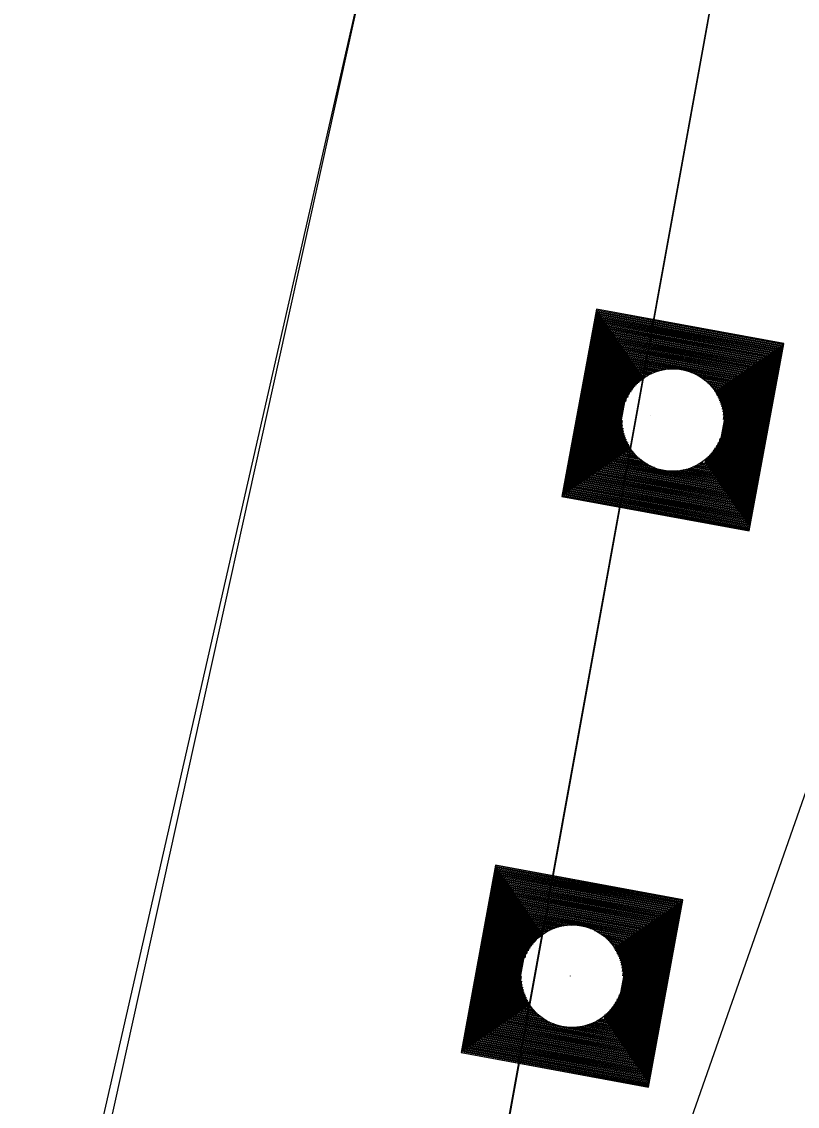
# Model space of a CAD drawing. Extents: x 14104283 to 14120882, y 8635219 to 8671666.
# Drawn here: x 14107738.48 to 14107765.91, y 8638883.31 to 8638921.68 of the extents above; entities that cross this region are included whole.
import ezdxf

# ---------------------------------------------------------------- set-up
doc = ezdxf.new("R2010")
doc.units = 0
for name, color, linetype in [('Default', 7, 'Continuous'), ('dsnCellElements', 7, 'Continuous'), ('dsnNonPlotable', 7, 'Continuous'), ('dsnPaintExistingEdgeLineRightWhite', 7, 'Continuous'), ('dsnStdLabel', 7, 'Continuous'), ('dsnTapePlaceChannelizingYellow', 7, 'Continuous'), ('dsnTapeRemoveChannelizingWhite', 7, 'Continuous')]:
    doc.layers.add(name, color=color, linetype=linetype)

msp = doc.modelspace()

# ---------------------------------------------------------------- linework, layer by layer
at = {"layer": 'Default'}
for p, q in [((14107601.104, 8638246.455), (14107784.411, 8639076.469)), ((14107763.781, 8638927.41), (14107707.571, 8638617.247))]:
    msp.add_line(p, q, dxfattribs=at)
at = {"layer": 'dsnCellElements'}
for centre in [(14107761.509, 8638907.588), (14107757.943, 8638887.908)]:
    msp.add_circle(centre, 1.815, dxfattribs=at)
at = {"layer": 'dsnNonPlotable'}
for p, q in [((14107760.707, 8638907.734), (14107760.706, 8638907.73)), ((14107757.881, 8638887.92), (14107757.88, 8638887.916))]:
    msp.add_line(p, q, dxfattribs=at)
at = {"layer": 'dsnPaintExistingEdgeLineRightWhite'}
msp.add_lwpolyline([(14107752.007, 8638929.681), (14107727.667, 8638822.93), (14107708.895, 8638734.369)], dxfattribs=at)
at = {"layer": 'dsnStdLabel'}
for points in [[(14107764.211, 8638903.663), (14107765.434, 8638910.29), (14107758.808, 8638911.512), (14107757.585, 8638904.886), (14107764.211, 8638903.663)], [(14107764.208, 8638903.664), (14107765.43, 8638910.287), (14107758.811, 8638911.508), (14107757.589, 8638904.889), (14107764.212, 8638903.667)], [(14107764.204, 8638903.665), (14107765.425, 8638910.284), (14107758.813, 8638911.504), (14107757.593, 8638904.892), (14107764.213, 8638903.671)], [(14107764.196, 8638903.821), (14107765.383, 8638910.255), (14107758.843, 8638911.462), (14107757.636, 8638904.921), (14107764.219, 8638903.706)], [(14107764.167, 8638903.864), (14107765.341, 8638910.226), (14107758.872, 8638911.419), (14107757.678, 8638904.95), (14107764.226, 8638903.742)], [(14107764.138, 8638903.906), (14107765.299, 8638910.197), (14107758.901, 8638911.377), (14107757.72, 8638904.979), (14107764.232, 8638903.778)], [(14107764.109, 8638903.948), (14107765.256, 8638910.168), (14107758.93, 8638911.335), (14107757.763, 8638905.008), (14107764.196, 8638903.821)], [(14107764.08, 8638903.99), (14107765.214, 8638910.138), (14107758.959, 8638911.293), (14107757.805, 8638905.038), (14107764.167, 8638903.864)], [(14107764.051, 8638904.033), (14107765.172, 8638910.109), (14107758.988, 8638911.25), (14107757.847, 8638905.067), (14107764.138, 8638903.906)], [(14107764.021, 8638904.075), (14107765.129, 8638910.08), (14107759.017, 8638911.208), (14107757.889, 8638905.096), (14107764.109, 8638903.948)], [(14107763.992, 8638904.117), (14107765.087, 8638910.051), (14107759.046, 8638911.166), (14107757.932, 8638905.125), (14107764.08, 8638903.99)], [(14107763.963, 8638904.16), (14107765.045, 8638910.022), (14107759.075, 8638911.123), (14107757.974, 8638905.154), (14107764.051, 8638904.033)], [(14107763.934, 8638904.202), (14107765.003, 8638909.993), (14107759.105, 8638911.081), (14107758.016, 8638905.183), (14107764.021, 8638904.075)], [(14107763.905, 8638904.244), (14107764.96, 8638909.964), (14107759.134, 8638911.039), (14107758.059, 8638905.212), (14107763.992, 8638904.117)], [(14107763.876, 8638904.286), (14107764.918, 8638909.935), (14107759.163, 8638910.997), (14107758.101, 8638905.241), (14107763.963, 8638904.16)], [(14107763.847, 8638904.329), (14107764.876, 8638909.906), (14107759.192, 8638910.954), (14107758.143, 8638905.27), (14107763.934, 8638904.202)], [(14107763.818, 8638904.371), (14107764.833, 8638909.876), (14107759.221, 8638910.912), (14107758.185, 8638905.3), (14107763.905, 8638904.244)], [(14107763.789, 8638904.413), (14107764.791, 8638909.847), (14107759.25, 8638910.87), (14107758.228, 8638905.329), (14107763.876, 8638904.286)], [(14107763.759, 8638904.456), (14107764.749, 8638909.818), (14107759.279, 8638910.827), (14107758.27, 8638905.358), (14107763.847, 8638904.329)], [(14107763.73, 8638904.498), (14107764.707, 8638909.789), (14107759.308, 8638910.785), (14107758.312, 8638905.387), (14107763.818, 8638904.371)], [(14107763.701, 8638904.54), (14107764.664, 8638909.76), (14107759.337, 8638910.743), (14107758.355, 8638905.416), (14107763.789, 8638904.413)], [(14107763.672, 8638904.582), (14107764.622, 8638909.731), (14107759.367, 8638910.701), (14107758.397, 8638905.445), (14107763.759, 8638904.456)], [(14107763.643, 8638904.625), (14107764.58, 8638909.702), (14107759.396, 8638910.658), (14107758.439, 8638905.474), (14107763.73, 8638904.498)], [(14107763.614, 8638904.667), (14107764.537, 8638909.673), (14107759.425, 8638910.616), (14107758.481, 8638905.503), (14107763.701, 8638904.54)], [(14107763.585, 8638904.709), (14107764.495, 8638909.644), (14107759.454, 8638910.574), (14107758.524, 8638905.532), (14107763.672, 8638904.582)], [(14107763.556, 8638904.752), (14107764.453, 8638909.614), (14107759.483, 8638910.531), (14107758.566, 8638905.561), (14107763.643, 8638904.625)], [(14107763.527, 8638904.794), (14107764.411, 8638909.585), (14107759.512, 8638910.489), (14107758.608, 8638905.591), (14107763.614, 8638904.667)], [(14107763.497, 8638904.836), (14107764.368, 8638909.556), (14107759.541, 8638910.447), (14107758.65, 8638905.62), (14107763.585, 8638904.709)], [(14107763.468, 8638904.878), (14107764.326, 8638909.527), (14107759.57, 8638910.405), (14107758.693, 8638905.649), (14107763.556, 8638904.752)], [(14107763.439, 8638904.921), (14107764.284, 8638909.498), (14107759.599, 8638910.362), (14107758.735, 8638905.678), (14107763.527, 8638904.794)], [(14107763.41, 8638904.963), (14107764.241, 8638909.469), (14107759.629, 8638910.32), (14107758.777, 8638905.707), (14107763.497, 8638904.836)], [(14107763.381, 8638905.005), (14107764.199, 8638909.44), (14107759.658, 8638910.278), (14107758.82, 8638905.736), (14107763.468, 8638904.878)], [(14107763.352, 8638905.048), (14107764.157, 8638909.411), (14107759.687, 8638910.235), (14107758.862, 8638905.765), (14107763.439, 8638904.921)], [(14107763.323, 8638905.09), (14107764.115, 8638909.382), (14107759.716, 8638910.193), (14107758.904, 8638905.794), (14107763.41, 8638904.963)], [(14107763.294, 8638905.132), (14107764.072, 8638909.352), (14107759.745, 8638910.151), (14107758.946, 8638905.823), (14107763.381, 8638905.005)], [(14107763.265, 8638905.174), (14107764.03, 8638909.323), (14107759.774, 8638910.109), (14107758.989, 8638905.853), (14107763.352, 8638905.048)], [(14107763.235, 8638905.217), (14107763.988, 8638909.294), (14107759.803, 8638910.066), (14107759.031, 8638905.882), (14107763.323, 8638905.09)], [(14107763.206, 8638905.259), (14107763.946, 8638909.265), (14107759.832, 8638910.024), (14107759.073, 8638905.911), (14107763.294, 8638905.132)], [(14107763.177, 8638905.301), (14107763.903, 8638909.236), (14107759.861, 8638909.982), (14107759.116, 8638905.94), (14107763.265, 8638905.174)], [(14107763.148, 8638905.344), (14107763.861, 8638909.207), (14107759.891, 8638909.939), (14107759.158, 8638905.969), (14107763.235, 8638905.217)], [(14107763.119, 8638905.386), (14107763.819, 8638909.178), (14107759.92, 8638909.897), (14107759.2, 8638905.998), (14107763.206, 8638905.259)], [(14107763.09, 8638905.428), (14107763.776, 8638909.149), (14107759.949, 8638909.855), (14107759.242, 8638906.027), (14107763.177, 8638905.301)], [(14107763.061, 8638905.47), (14107763.734, 8638909.12), (14107759.978, 8638909.813), (14107759.285, 8638906.056), (14107763.148, 8638905.344)], [(14107763.032, 8638905.513), (14107763.692, 8638909.09), (14107760.007, 8638909.77), (14107759.327, 8638906.085), (14107763.119, 8638905.386)], [(14107763.003, 8638905.555), (14107763.65, 8638909.061), (14107760.036, 8638909.728), (14107759.369, 8638906.115), (14107763.09, 8638905.428)], [(14107762.973, 8638905.597), (14107763.607, 8638909.032), (14107760.065, 8638909.686), (14107759.412, 8638906.144), (14107763.061, 8638905.47)], [(14107761.497, 8638909.385), (14107760.094, 8638909.643), (14107759.836, 8638908.241)], [(14107761.34, 8638909.377), (14107760.123, 8638909.601), (14107759.899, 8638908.385)], [(14107761.222, 8638909.362), (14107760.153, 8638909.559), (14107759.955, 8638908.49)], [(14107761.123, 8638909.343), (14107760.182, 8638909.517), (14107760.008, 8638908.575)], [(14107761.038, 8638909.322), (14107760.211, 8638909.474), (14107760.058, 8638908.647)], [(14107760.961, 8638909.299), (14107760.24, 8638909.432), (14107760.107, 8638908.711)], [(14107760.891, 8638909.275), (14107760.269, 8638909.39), (14107760.154, 8638908.768)], [(14107760.827, 8638909.25), (14107760.298, 8638909.348), (14107760.201, 8638908.819)], [(14107760.767, 8638909.224), (14107760.327, 8638909.305), (14107760.246, 8638908.866)], [(14107760.711, 8638909.198), (14107760.356, 8638909.263), (14107760.291, 8638908.908)], [(14107760.658, 8638909.17), (14107760.385, 8638909.221), (14107760.335, 8638908.948)], [(14107760.608, 8638909.143), (14107760.414, 8638909.178), (14107760.379, 8638908.984)], [(14107763.306, 8638907.601), (14107763.565, 8638909.003), (14107762.163, 8638909.262)], [(14107763.298, 8638907.758), (14107763.523, 8638908.974), (14107762.306, 8638909.198)], [(14107760.561, 8638909.114), (14107760.444, 8638909.136), (14107760.422, 8638909.018)], [(14107760.517, 8638909.086), (14107760.473, 8638909.094), (14107760.465, 8638909.05)], [(14107763.283, 8638907.876), (14107763.48, 8638908.945), (14107762.411, 8638909.142)], [(14107763.264, 8638907.974), (14107763.438, 8638908.916), (14107762.496, 8638909.09)], [(14107763.243, 8638908.06), (14107763.396, 8638908.887), (14107762.569, 8638909.039)], [(14107763.22, 8638908.137), (14107763.354, 8638908.858), (14107762.632, 8638908.991)], [(14107763.196, 8638908.206), (14107763.311, 8638908.828), (14107762.689, 8638908.943)], [(14107763.171, 8638908.271), (14107763.269, 8638908.799), (14107762.74, 8638908.897)], [(14107763.146, 8638908.331), (14107763.227, 8638908.77), (14107762.787, 8638908.851)], [(14107763.119, 8638908.387), (14107763.184, 8638908.741), (14107762.83, 8638908.807)], [(14107763.092, 8638908.439), (14107763.142, 8638908.712), (14107762.869, 8638908.762)], [(14107763.064, 8638908.489), (14107763.1, 8638908.683), (14107762.906, 8638908.719)], [(14107763.036, 8638908.536), (14107763.058, 8638908.654), (14107762.94, 8638908.676)], [(14107763.007, 8638908.581), (14107763.015, 8638908.625), (14107762.971, 8638908.633)], [(14107759.713, 8638907.575), (14107759.454, 8638906.173), (14107760.856, 8638905.914)], [(14107759.721, 8638907.418), (14107759.496, 8638906.202), (14107760.713, 8638905.978)], [(14107759.736, 8638907.3), (14107759.538, 8638906.231), (14107760.608, 8638906.034)], [(14107759.755, 8638907.202), (14107759.581, 8638906.26), (14107760.523, 8638906.086)], [(14107759.776, 8638907.116), (14107759.623, 8638906.289), (14107760.45, 8638906.137)], [(14107759.798, 8638907.039), (14107759.665, 8638906.318), (14107760.386, 8638906.185)], [(14107759.822, 8638906.97), (14107759.708, 8638906.347), (14107760.33, 8638906.233)], [(14107759.847, 8638906.905), (14107759.75, 8638906.377), (14107760.278, 8638906.279)], [(14107762.944, 8638905.64), (14107763.183, 8638906.935)], [(14107759.873, 8638906.845), (14107759.792, 8638906.406), (14107760.232, 8638906.325)], [(14107759.9, 8638906.789), (14107759.834, 8638906.435), (14107760.189, 8638906.369)], [(14107759.927, 8638906.737), (14107759.877, 8638906.464), (14107760.149, 8638906.414)], [(14107759.955, 8638906.687), (14107759.919, 8638906.493), (14107760.113, 8638906.457)], [(14107759.983, 8638906.64), (14107759.961, 8638906.522), (14107760.079, 8638906.5)], [(14107760.012, 8638906.595), (14107760.004, 8638906.551), (14107760.048, 8638906.543)], [(14107762.828, 8638905.809), (14107762.961, 8638906.529)], [(14107762.857, 8638905.766), (14107763.011, 8638906.601)], [(14107762.886, 8638905.724), (14107763.064, 8638906.686)], [(14107762.915, 8638905.682), (14107763.12, 8638906.791)], [(14107762.653, 8638906.062), (14107762.684, 8638906.228)], [(14107762.682, 8638906.02), (14107762.728, 8638906.267)], [(14107762.711, 8638905.978), (14107762.773, 8638906.31)], [(14107762.741, 8638905.936), (14107762.818, 8638906.357)], [(14107762.77, 8638905.893), (14107762.865, 8638906.408)], [(14107762.799, 8638905.851), (14107762.912, 8638906.465)], [(14107761.522, 8638905.791), (14107763.032, 8638905.513)], [(14107761.679, 8638905.799), (14107763.003, 8638905.555)], [(14107761.797, 8638905.814), (14107762.973, 8638905.597)], [(14107761.895, 8638905.833), (14107762.944, 8638905.64)], [(14107761.981, 8638905.854), (14107762.915, 8638905.682)], [(14107762.058, 8638905.877), (14107762.886, 8638905.724)], [(14107762.128, 8638905.901), (14107762.857, 8638905.766)], [(14107762.192, 8638905.926), (14107762.828, 8638905.809)], [(14107762.252, 8638905.952), (14107762.799, 8638905.851)], [(14107762.308, 8638905.978), (14107762.77, 8638905.893)], [(14107762.361, 8638906.006), (14107762.741, 8638905.936)], [(14107762.41, 8638906.033), (14107762.711, 8638905.978)], [(14107762.457, 8638906.062), (14107762.682, 8638906.02)], [(14107762.502, 8638906.09), (14107762.653, 8638906.062)], [(14107760.645, 8638883.984), (14107761.867, 8638890.61), (14107755.241, 8638891.833), (14107754.019, 8638885.207), (14107760.645, 8638883.984)], [(14107760.641, 8638883.985), (14107761.863, 8638890.607), (14107755.244, 8638891.829), (14107754.023, 8638885.21), (14107760.645, 8638883.988)], [(14107760.638, 8638883.985), (14107761.859, 8638890.605), (14107755.247, 8638891.825), (14107754.027, 8638885.213), (14107760.646, 8638883.991)], [(14107760.63, 8638884.142), (14107761.817, 8638890.575), (14107755.276, 8638891.782), (14107754.069, 8638885.242), (14107760.653, 8638884.027)], [(14107760.601, 8638884.184), (14107761.774, 8638890.546), (14107755.305, 8638891.74), (14107754.112, 8638885.271), (14107760.659, 8638884.063)], [(14107760.571, 8638884.226), (14107761.732, 8638890.517), (14107755.334, 8638891.698), (14107754.154, 8638885.3), (14107760.666, 8638884.098)], [(14107760.542, 8638884.269), (14107761.69, 8638890.488), (14107755.363, 8638891.655), (14107754.196, 8638885.329), (14107760.63, 8638884.142)], [(14107760.513, 8638884.311), (14107761.648, 8638890.459), (14107755.393, 8638891.613), (14107754.238, 8638885.358), (14107760.601, 8638884.184)], [(14107760.484, 8638884.353), (14107761.605, 8638890.43), (14107755.422, 8638891.571), (14107754.281, 8638885.387), (14107760.571, 8638884.226)], [(14107760.455, 8638884.396), (14107761.563, 8638890.401), (14107755.451, 8638891.529), (14107754.323, 8638885.416), (14107760.542, 8638884.269)], [(14107760.426, 8638884.438), (14107761.521, 8638890.372), (14107755.48, 8638891.486), (14107754.365, 8638885.445), (14107760.513, 8638884.311)], [(14107760.397, 8638884.48), (14107761.478, 8638890.343), (14107755.509, 8638891.444), (14107754.408, 8638885.475), (14107760.484, 8638884.353)], [(14107760.368, 8638884.522), (14107761.436, 8638890.313), (14107755.538, 8638891.402), (14107754.45, 8638885.504), (14107760.455, 8638884.396)], [(14107760.339, 8638884.565), (14107761.394, 8638890.284), (14107755.567, 8638891.359), (14107754.492, 8638885.533), (14107760.426, 8638884.438)], [(14107760.309, 8638884.607), (14107761.352, 8638890.255), (14107755.596, 8638891.317), (14107754.534, 8638885.562), (14107760.397, 8638884.48)], [(14107760.28, 8638884.649), (14107761.309, 8638890.226), (14107755.625, 8638891.275), (14107754.577, 8638885.591), (14107760.368, 8638884.522)], [(14107760.251, 8638884.692), (14107761.267, 8638890.197), (14107755.655, 8638891.233), (14107754.619, 8638885.62), (14107760.339, 8638884.565)], [(14107760.222, 8638884.734), (14107761.225, 8638890.168), (14107755.684, 8638891.19), (14107754.661, 8638885.649), (14107760.309, 8638884.607)], [(14107760.193, 8638884.776), (14107761.182, 8638890.139), (14107755.713, 8638891.148), (14107754.704, 8638885.678), (14107760.28, 8638884.649)], [(14107760.164, 8638884.818), (14107761.14, 8638890.11), (14107755.742, 8638891.106), (14107754.746, 8638885.707), (14107760.251, 8638884.692)], [(14107760.135, 8638884.861), (14107761.098, 8638890.081), (14107755.771, 8638891.063), (14107754.788, 8638885.737), (14107760.222, 8638884.734)], [(14107760.106, 8638884.903), (14107761.056, 8638890.051), (14107755.8, 8638891.021), (14107754.83, 8638885.766), (14107760.193, 8638884.776)], [(14107760.077, 8638884.945), (14107761.013, 8638890.022), (14107755.829, 8638890.979), (14107754.873, 8638885.795), (14107760.164, 8638884.818)], [(14107760.047, 8638884.988), (14107760.971, 8638889.993), (14107755.858, 8638890.937), (14107754.915, 8638885.824), (14107760.135, 8638884.861)], [(14107760.018, 8638885.03), (14107760.929, 8638889.964), (14107755.887, 8638890.894), (14107754.957, 8638885.853), (14107760.106, 8638884.903)], [(14107759.989, 8638885.072), (14107760.886, 8638889.935), (14107755.917, 8638890.852), (14107754.999, 8638885.882), (14107760.077, 8638884.945)], [(14107759.96, 8638885.114), (14107760.844, 8638889.906), (14107755.946, 8638890.81), (14107755.042, 8638885.911), (14107760.047, 8638884.988)], [(14107759.931, 8638885.157), (14107760.802, 8638889.877), (14107755.975, 8638890.767), (14107755.084, 8638885.94), (14107760.018, 8638885.03)], [(14107759.902, 8638885.199), (14107760.76, 8638889.848), (14107756.004, 8638890.725), (14107755.126, 8638885.969), (14107759.989, 8638885.072)], [(14107759.873, 8638885.241), (14107760.717, 8638889.819), (14107756.033, 8638890.683), (14107755.169, 8638885.998), (14107759.96, 8638885.114)], [(14107759.844, 8638885.284), (14107760.675, 8638889.789), (14107756.062, 8638890.641), (14107755.211, 8638886.028), (14107759.931, 8638885.157)], [(14107759.815, 8638885.326), (14107760.633, 8638889.76), (14107756.091, 8638890.598), (14107755.253, 8638886.057), (14107759.902, 8638885.199)], [(14107759.785, 8638885.368), (14107760.591, 8638889.731), (14107756.12, 8638890.556), (14107755.295, 8638886.086), (14107759.873, 8638885.241)], [(14107759.756, 8638885.41), (14107760.548, 8638889.702), (14107756.149, 8638890.514), (14107755.338, 8638886.115), (14107759.844, 8638885.284)], [(14107759.727, 8638885.453), (14107760.506, 8638889.673), (14107756.179, 8638890.471), (14107755.38, 8638886.144), (14107759.815, 8638885.326)], [(14107759.698, 8638885.495), (14107760.464, 8638889.644), (14107756.208, 8638890.429), (14107755.422, 8638886.173), (14107759.785, 8638885.368)], [(14107759.669, 8638885.537), (14107760.421, 8638889.615), (14107756.237, 8638890.387), (14107755.465, 8638886.202), (14107759.756, 8638885.41)], [(14107759.64, 8638885.58), (14107760.379, 8638889.586), (14107756.266, 8638890.345), (14107755.507, 8638886.231), (14107759.727, 8638885.453)], [(14107759.611, 8638885.622), (14107760.337, 8638889.557), (14107756.295, 8638890.302), (14107755.549, 8638886.26), (14107759.698, 8638885.495)], [(14107759.582, 8638885.664), (14107760.295, 8638889.527), (14107756.324, 8638890.26), (14107755.591, 8638886.29), (14107759.669, 8638885.537)], [(14107759.553, 8638885.706), (14107760.252, 8638889.498), (14107756.353, 8638890.218), (14107755.634, 8638886.319), (14107759.64, 8638885.58)], [(14107759.523, 8638885.749), (14107760.21, 8638889.469), (14107756.382, 8638890.175), (14107755.676, 8638886.348), (14107759.611, 8638885.622)], [(14107759.494, 8638885.791), (14107760.168, 8638889.44), (14107756.411, 8638890.133), (14107755.718, 8638886.377), (14107759.582, 8638885.664)], [(14107759.465, 8638885.833), (14107760.125, 8638889.411), (14107756.441, 8638890.091), (14107755.761, 8638886.406), (14107759.553, 8638885.706)], [(14107759.436, 8638885.876), (14107760.083, 8638889.382), (14107756.47, 8638890.049), (14107755.803, 8638886.435), (14107759.523, 8638885.749)], [(14107759.407, 8638885.918), (14107760.041, 8638889.353), (14107756.499, 8638890.006), (14107755.845, 8638886.464), (14107759.494, 8638885.791)], [(14107757.93, 8638889.705), (14107756.528, 8638889.964), (14107756.269, 8638888.562)], [(14107757.773, 8638889.697), (14107756.557, 8638889.922), (14107756.333, 8638888.705)], [(14107757.655, 8638889.682), (14107756.586, 8638889.879), (14107756.389, 8638888.81)], [(14107757.557, 8638889.663), (14107756.615, 8638889.837), (14107756.441, 8638888.895)], [(14107757.471, 8638889.642), (14107756.644, 8638889.795), (14107756.492, 8638888.968)], [(14107757.394, 8638889.62), (14107756.673, 8638889.753), (14107756.54, 8638889.032)], [(14107757.325, 8638889.596), (14107756.703, 8638889.71), (14107756.588, 8638889.088)], [(14107757.26, 8638889.571), (14107756.732, 8638889.668), (14107756.634, 8638889.14)], [(14107757.2, 8638889.545), (14107756.761, 8638889.626), (14107756.68, 8638889.186)], [(14107757.144, 8638889.518), (14107756.79, 8638889.583), (14107756.724, 8638889.229)], [(14107757.092, 8638889.491), (14107756.819, 8638889.541), (14107756.769, 8638889.268)], [(14107757.042, 8638889.463), (14107756.848, 8638889.499), (14107756.812, 8638889.305)], [(14107756.995, 8638889.435), (14107756.877, 8638889.457), (14107756.855, 8638889.339)], [(14107756.95, 8638889.406), (14107756.906, 8638889.414), (14107756.898, 8638889.37)], [(14107759.74, 8638887.921), (14107759.999, 8638889.324), (14107758.596, 8638889.582)], [(14107759.732, 8638888.078), (14107759.956, 8638889.295), (14107758.74, 8638889.519)], [(14107759.717, 8638888.196), (14107759.914, 8638889.265), (14107758.845, 8638889.463)], [(14107759.698, 8638888.295), (14107759.872, 8638889.236), (14107758.93, 8638889.41)], [(14107759.677, 8638888.38), (14107759.829, 8638889.207), (14107759.002, 8638889.36)], [(14107759.654, 8638888.457), (14107759.787, 8638889.178), (14107759.066, 8638889.311)], [(14107759.63, 8638888.527), (14107759.745, 8638889.149), (14107759.123, 8638889.264)], [(14107759.605, 8638888.591), (14107759.703, 8638889.12), (14107759.174, 8638889.217)], [(14107759.579, 8638888.651), (14107759.66, 8638889.091), (14107759.221, 8638889.172)], [(14107759.553, 8638888.707), (14107759.618, 8638889.062), (14107759.264, 8638889.127)], [(14107759.525, 8638888.76), (14107759.576, 8638889.033), (14107759.303, 8638889.083)], [(14107759.498, 8638888.81), (14107759.533, 8638889.003), (14107759.339, 8638889.039)], [(14107759.469, 8638888.857), (14107759.491, 8638888.974), (14107759.373, 8638888.996)], [(14107759.441, 8638888.901), (14107759.449, 8638888.945), (14107759.405, 8638888.953)], [(14107756.146, 8638887.896), (14107755.887, 8638886.493), (14107757.29, 8638886.235)], [(14107756.154, 8638887.739), (14107755.93, 8638886.522), (14107757.146, 8638886.298)], [(14107756.169, 8638887.621), (14107755.972, 8638886.552), (14107757.041, 8638886.354)], [(14107756.188, 8638887.523), (14107756.014, 8638886.581), (14107756.956, 8638886.407)], [(14107756.209, 8638887.437), (14107756.057, 8638886.61), (14107756.884, 8638886.457)], [(14107756.232, 8638887.36), (14107756.099, 8638886.639), (14107756.82, 8638886.506)], [(14107756.256, 8638887.29), (14107756.141, 8638886.668), (14107756.763, 8638886.553)], [(14107756.281, 8638887.226), (14107756.183, 8638886.697), (14107756.712, 8638886.6)], [(14107756.307, 8638887.166), (14107756.226, 8638886.726), (14107756.665, 8638886.645)], [(14107756.333, 8638887.11), (14107756.268, 8638886.755), (14107756.622, 8638886.69)], [(14107756.361, 8638887.057), (14107756.31, 8638886.784), (14107756.583, 8638886.734)], [(14107756.388, 8638887.008), (14107756.353, 8638886.814), (14107756.547, 8638886.778)], [(14107756.417, 8638886.96), (14107756.395, 8638886.843), (14107756.513, 8638886.821)], [(14107756.445, 8638886.916), (14107756.437, 8638886.872), (14107756.481, 8638886.864)], [(14107759.291, 8638886.087), (14107759.445, 8638886.922)], [(14107759.32, 8638886.045), (14107759.497, 8638887.007)], [(14107759.349, 8638886.002), (14107759.553, 8638887.112)], [(14107759.378, 8638885.96), (14107759.617, 8638887.255)], [(14107759.087, 8638886.383), (14107759.117, 8638886.549)], [(14107759.116, 8638886.341), (14107759.162, 8638886.588)], [(14107759.145, 8638886.298), (14107759.206, 8638886.631)], [(14107759.174, 8638886.256), (14107759.252, 8638886.677)], [(14107759.203, 8638886.214), (14107759.298, 8638886.729)], [(14107759.232, 8638886.171), (14107759.346, 8638886.785)], [(14107759.261, 8638886.129), (14107759.394, 8638886.849)], [(14107758.329, 8638886.154), (14107759.378, 8638885.96)], [(14107758.415, 8638886.175), (14107759.349, 8638886.002)], [(14107758.492, 8638886.197), (14107759.32, 8638886.045)], [(14107758.561, 8638886.221), (14107759.291, 8638886.087)], [(14107758.626, 8638886.246), (14107759.261, 8638886.129)], [(14107758.686, 8638886.272), (14107759.232, 8638886.171)], [(14107758.742, 8638886.299), (14107759.203, 8638886.214)], [(14107758.794, 8638886.326), (14107759.174, 8638886.256)], [(14107758.844, 8638886.354), (14107759.145, 8638886.298)], [(14107758.891, 8638886.382), (14107759.116, 8638886.341)], [(14107758.936, 8638886.411), (14107759.087, 8638886.383)], [(14107757.956, 8638886.112), (14107759.465, 8638885.833)], [(14107758.113, 8638886.12), (14107759.436, 8638885.876)], [(14107758.231, 8638886.135), (14107759.407, 8638885.918)]]:
    msp.add_lwpolyline(points, dxfattribs=at)
at = {"layer": 'dsnTapePlaceChannelizingYellow'}
msp.add_line((14107763.688, 8638926.99), (14107707.519, 8638617.052), dxfattribs=at)
at = {"layer": 'dsnTapeRemoveChannelizingWhite'}
msp.add_line((14107776.644, 8638924.255), (14107710.073, 8638734.11), dxfattribs=at)

doc.saveas('drawing.dxf')
